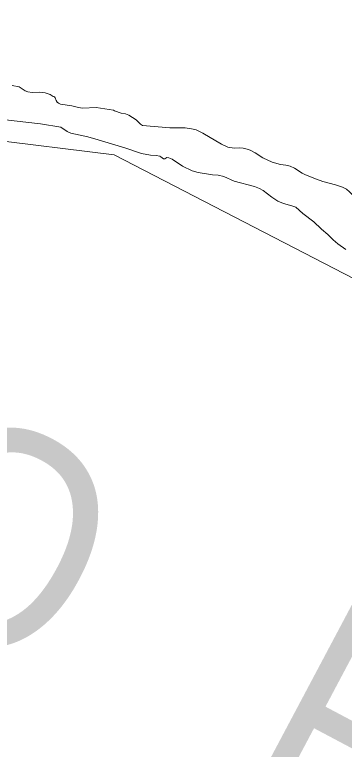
# Model space of a CAD drawing. Extents: x 553962 to 842807, y 8883888 to 9032388.
# Drawn here: x 808085 to 808841, y 9011978 to 9013663 of the extents above; entities that cross this region are included whole.
import ezdxf

# ---------------------------------------------------------------- set-up
doc = ezdxf.new("R2010")
doc.units = 0
doc.header["$LTSCALE"] = 200
doc.layers.add('1', color=7, linetype='Continuous', lineweight=13)

msp = doc.modelspace()

# ---------------------------------------------------------------- linework, layer by layer
at = {"layer": '1'}
for points in [[(814298.1, 9008867.1), (813458.2, 9010635.2), (812579.3, 9010752.6), (811652, 9011619.1), (810558.4, 9011741.7), (810194, 9012370), (808313, 9013341.6), (806825.8, 9013525.4), (805531, 9014654.6), (804656.1, 9014532)], [(808079.5, 9013500.5), (808095.3, 9013497.7), (808109.4, 9013488.8), (808115.5, 9013485.9), (808125.3, 9013484.5), (808141.4, 9013485.3), (808154.7, 9013483.7), (808166.3, 9013480.2), (808173.7, 9013475.3), (808176.2, 9013474.9), (808178, 9013472.2), (808180.2, 9013466.1), (808182.7, 9013462.5), (808185.7, 9013459.9), (808190.4, 9013458.2), (808216.3, 9013454), (808231.1, 9013449.9), (808240.4, 9013448.9), (808271.7, 9013450.1), (808311.7, 9013444)], [(808079.5, 9013500.5), (808095.3, 9013497.7), (808109.4, 9013488.8), (808115.5, 9013485.9), (808125.3, 9013484.5), (808141.4, 9013485.3), (808154.7, 9013483.7), (808166.3, 9013480.2), (808173.7, 9013475.3), (808176.2, 9013474.9), (808178, 9013472.2), (808180.2, 9013466.1), (808182.7, 9013462.5), (808185.7, 9013459.9), (808190.4, 9013458.2), (808216.3, 9013454), (808231.1, 9013449.9), (808240.4, 9013448.9), (808271.7, 9013450.1), (808311.7, 9013444)], [(808311.7, 9013444), (808271.7, 9013450.1), (808240.4, 9013448.9), (808231.1, 9013449.9), (808216.3, 9013454), (808190.4, 9013458.2), (808185.7, 9013459.9), (808182.7, 9013462.5), (808180.2, 9013466.1), (808178, 9013472.2), (808176.2, 9013474.9), (808173.7, 9013475.3), (808166.3, 9013480.2), (808154.7, 9013483.7), (808141.4, 9013485.3), (808125.3, 9013484.5), (808115.5, 9013485.9), (808109.4, 9013488.8), (808095.3, 9013497.7), (808079.5, 9013500.5)], [(808311.7, 9013444), (808313.8, 9013442.9), (808329, 9013437.4), (808339.2, 9013435.7), (808346.7, 9013433), (808363.8, 9013421.7), (808373.4, 9013411.9), (808378.6, 9013408.7), (808441.2, 9013403.7), (808476, 9013403.5), (808490.8, 9013401.6), (808501.1, 9013399), (808516.9, 9013391.5), (808559.1, 9013365.9), (808573.8, 9013359.3), (808588.6, 9013356.9), (808600.6, 9013357.5), (808609, 9013357), (808621.3, 9013354), (808626.9, 9013351.8), (808636.3, 9013346.6), (808654.1, 9013334.9), (808675.6, 9013324.7), (808695, 9013319.6), (808707.2, 9013318.2), (808717, 9013315.7), (808727, 9013311.2), (808744.7, 9013299.4), (808751.8, 9013295.8), (808777.2, 9013286.1)], [(808311.7, 9013444), (808313.8, 9013442.9), (808329, 9013437.4), (808339.2, 9013435.7), (808346.7, 9013433), (808363.8, 9013421.7), (808373.4, 9013411.9), (808378.6, 9013408.7), (808441.2, 9013403.7), (808476, 9013403.5), (808490.8, 9013401.6), (808501.1, 9013399), (808516.9, 9013391.5), (808559.1, 9013365.9), (808573.8, 9013359.3), (808588.6, 9013356.9), (808600.6, 9013357.5), (808609, 9013357), (808621.3, 9013354), (808626.9, 9013351.8), (808636.3, 9013346.6), (808654.1, 9013334.9), (808675.6, 9013324.7), (808695, 9013319.6), (808707.2, 9013318.2), (808717, 9013315.7), (808727, 9013311.2), (808744.7, 9013299.4), (808751.8, 9013295.8), (808777.2, 9013286.1)], [(808777.2, 9013286.1), (808751.8, 9013295.8), (808744.7, 9013299.4), (808727, 9013311.2), (808717, 9013315.7), (808707.2, 9013318.2), (808695, 9013319.6), (808675.6, 9013324.7), (808654.1, 9013334.9), (808636.3, 9013346.6), (808626.9, 9013351.8), (808621.3, 9013354), (808609, 9013357), (808600.6, 9013357.5), (808588.6, 9013356.9), (808573.8, 9013359.3), (808559.1, 9013365.9), (808516.9, 9013391.5), (808501.1, 9013399), (808490.8, 9013401.6), (808476, 9013403.5), (808441.2, 9013403.7), (808378.6, 9013408.7), (808373.4, 9013411.9), (808363.8, 9013421.7), (808346.7, 9013433), (808339.2, 9013435.7), (808329, 9013437.4), (808313.8, 9013442.9), (808311.7, 9013444)], [(808420, 9013337.1), (808418.1, 9013338.3), (808409.2, 9013340), (808396.6, 9013340.6), (808375.9, 9013344.4), (808337.7, 9013357.6), (808276.8, 9013376.4), (808252.7, 9013383), (808214, 9013391.7), (808205.7, 9013395.4), (808191, 9013404.8), (808144.2, 9013412.5), (808056.8, 9013422.4)], [(808420, 9013337.1), (808418.1, 9013338.3), (808409.2, 9013340), (808396.6, 9013340.6), (808375.9, 9013344.4), (808337.7, 9013357.6), (808276.8, 9013376.4), (808252.7, 9013383), (808214, 9013391.7), (808205.7, 9013395.4), (808191, 9013404.8), (808144.2, 9013412.5), (808056.8, 9013422.4)], [(808788.5, 9013171.2), (808787.8, 9013171.8), (808771.3, 9013188.4), (808746, 9013207.3), (808730.2, 9013221.3), (808721, 9013225), (808701.5, 9013230.2), (808688.3, 9013235.7), (808674.6, 9013244.6), (808655.2, 9013259.6), (808646.8, 9013264.6), (808635.1, 9013268.8), (808588.8, 9013281.2), (808564.6, 9013291.8), (808552.1, 9013295.2), (808538.7, 9013295.8), (808505.9, 9013301.2), (808492.4, 9013305.3), (808469.6, 9013315.9), (808446.5, 9013331.4), (808438.9, 9013335.1), (808433.8, 9013335.6), (808429.2, 9013332.8), (808426.5, 9013332.6), (808420, 9013337.1)], [(808788.5, 9013171.2), (808787.8, 9013171.8), (808771.3, 9013188.4), (808746, 9013207.3), (808730.2, 9013221.3), (808721, 9013225), (808701.5, 9013230.2), (808688.3, 9013235.7), (808674.6, 9013244.6), (808655.2, 9013259.6), (808646.8, 9013264.6), (808635.1, 9013268.8), (808588.8, 9013281.2), (808564.6, 9013291.8), (808552.1, 9013295.2), (808538.7, 9013295.8), (808505.9, 9013301.2), (808492.4, 9013305.3), (808469.6, 9013315.9), (808446.5, 9013331.4), (808438.9, 9013335.1), (808433.8, 9013335.6), (808429.2, 9013332.8), (808426.5, 9013332.6), (808420, 9013337.1)], [(808777.2, 9013286.1), (808791.8, 9013280.6), (808820.8, 9013272.9), (808836.6, 9013267.8), (808845.8, 9013262.6), (808853.1, 9013257), (808874, 9013234.3), (808886.5, 9013219.3), (808905.8, 9013202.4), (808917.2, 9013190.2), (808920, 9013186.1), (808924.3, 9013176.6), (808924.8, 9013162.6), (808926.2, 9013156.6), (808934.4, 9013144.8), (808945.4, 9013135.6), (808966.3, 9013124.6), (808971.5, 9013122.6), (808984.4, 9013119.6), (808999.3, 9013116.8)], [(808777.2, 9013286.1), (808791.8, 9013280.6), (808820.8, 9013272.9), (808836.6, 9013267.8), (808845.8, 9013262.6), (808853.1, 9013257), (808874, 9013234.3), (808886.5, 9013219.3), (808905.8, 9013202.4), (808917.2, 9013190.2), (808920, 9013186.1), (808924.3, 9013176.6), (808924.8, 9013162.6), (808926.2, 9013156.6), (808934.4, 9013144.8), (808945.4, 9013135.6), (808966.3, 9013124.6), (808971.5, 9013122.6), (808984.4, 9013119.6), (808999.3, 9013116.8)], [(808999.3, 9013116.8), (808984.4, 9013119.6), (808971.5, 9013122.6), (808966.3, 9013124.6), (808945.4, 9013135.6), (808934.4, 9013144.8), (808926.2, 9013156.6), (808924.8, 9013162.6), (808924.3, 9013176.6), (808920, 9013186.1), (808917.2, 9013190.2), (808905.8, 9013202.4), (808886.5, 9013219.3), (808874, 9013234.3), (808853.1, 9013257), (808845.8, 9013262.6), (808836.6, 9013267.8), (808820.8, 9013272.9), (808791.8, 9013280.6), (808777.2, 9013286.1)], [(808844.7, 9013124.3), (808826.4, 9013137.5), (808815.4, 9013146.8), (808803.4, 9013159), (808788.5, 9013171.2)], [(808844.7, 9013124.3), (808826.4, 9013137.5), (808815.4, 9013146.8), (808803.4, 9013159), (808788.5, 9013171.2)]]:
    msp.add_lwpolyline(points, dxfattribs=at)

# ---------------------------------------------------------------- texts
at = {"layer": '1', "width": 0.9}
msp.add_text('R I O   S Ã O   F R A N C I S C O', height=500, rotation=332.036, dxfattribs=at).set_placement((805039.4, 9013778.6))

doc.saveas('drawing.dxf')
